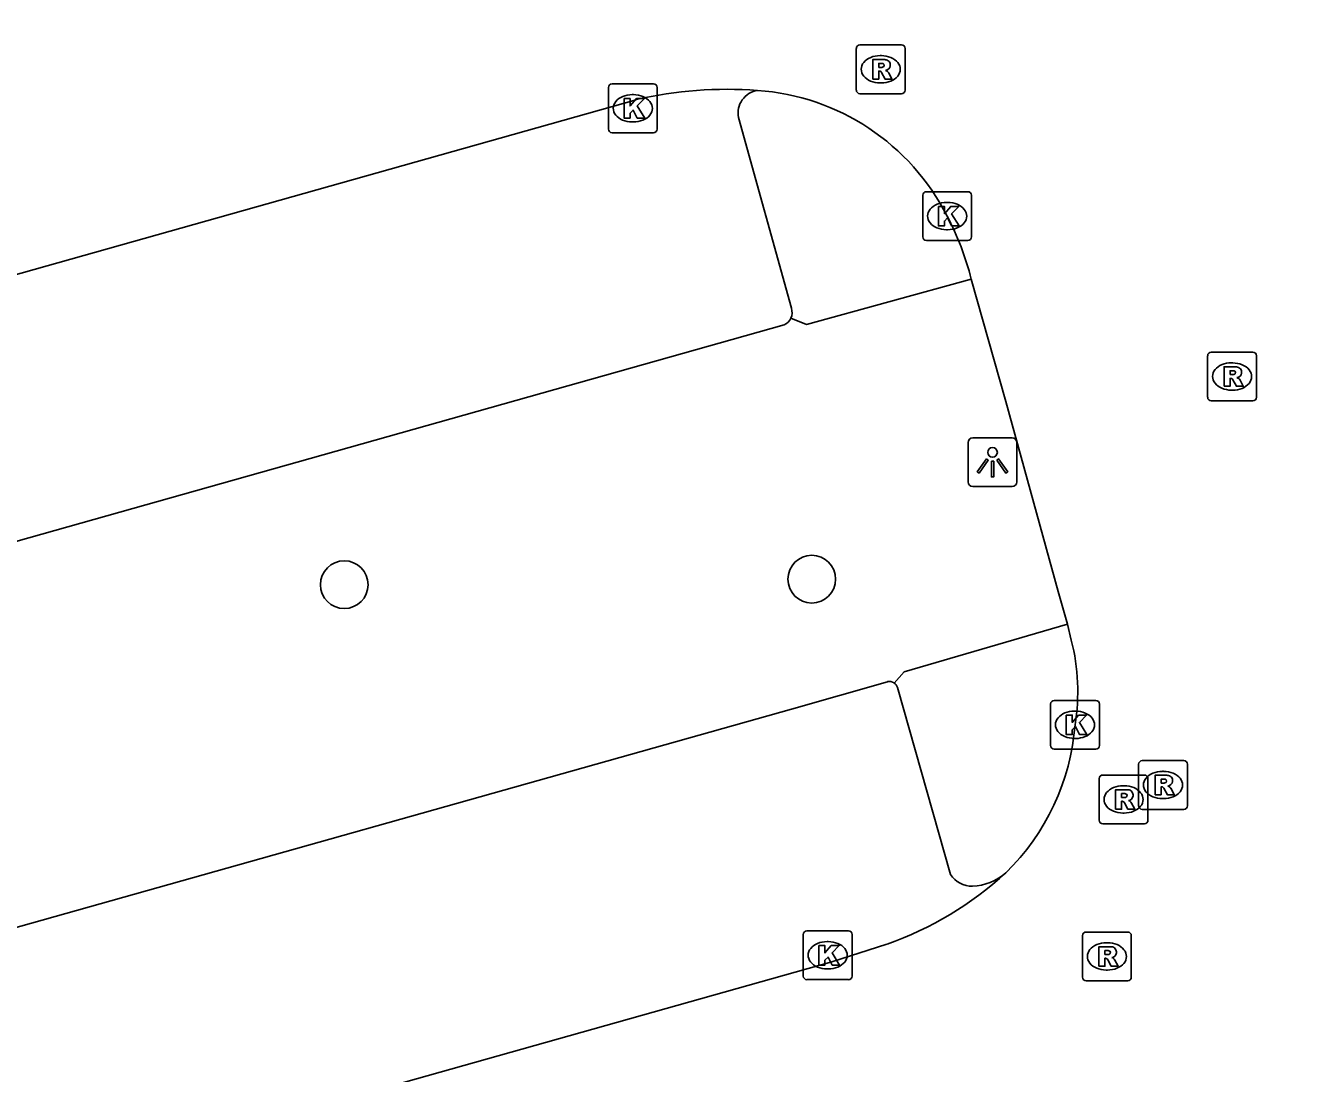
# Model space of a CAD drawing. Extents: x 159689 to 160786, y 387323 to 388339.
# Drawn here: x 159942.19 to 159968.51, y 388130.4 to 388151.88 of the extents above; entities that cross this region are included whole.
import ezdxf

# ---------------------------------------------------------------- set-up
doc = ezdxf.new("R2010")
doc.units = 0
for name, color, linetype in [('IMGEO_Boom', 7, 'Continuous'), ('IMGEO_Kolk', 7, 'Continuous'), ('IMGEO_Lichtpunt', 7, 'Continuous'), ('IMGEO_Parkeervlak_open', 7, 'Continuous'), ('IMGEO_Rijbaan_lokaal_gesloten', 7, 'Continuous'), ('IMGEO_Rioolput', 7, 'Continuous'), ('IMGEO_Verkeerseiland_open', 7, 'Continuous')]:
    doc.layers.add(name, color=color, linetype=linetype)

msp = doc.modelspace()

# ---------------------------------------------------------------- linework, layer by layer
at = {"layer": 'IMGEO_Boom'}
for centre in [(159948.723, 388140.415), (159958.311, 388140.528)]:
    msp.add_circle(centre, 0.489, dxfattribs=at)
at = {"layer": 'IMGEO_Kolk'}
for p, q in [((159954.139, 388149.756), (159954.139, 388150.608)), ((159954.214, 388150.682), (159955.066, 388150.682)), ((159955.14, 388150.608), (159955.14, 388149.756)), ((159954.627, 388150.462), (159954.652, 388150.462)), ((159954.65, 388149.902), (159954.625, 388149.902)), ((159955.066, 388149.682), (159954.214, 388149.682)), ((159960.66, 388148.472), (159961.512, 388148.472)), ((159960.585, 388147.546), (159960.585, 388148.398)), ((159961.073, 388148.252), (159961.098, 388148.252)), ((159961.586, 388148.398), (159961.586, 388147.546)), ((159961.096, 388147.692), (159961.071, 388147.692)), ((159961.512, 388147.472), (159960.66, 388147.472)), ((159963.208, 388137.116), (159963.208, 388137.968)), ((159963.283, 388138.042), (159964.135, 388138.042)), ((159964.209, 388137.968), (159964.209, 388137.116)), ((159963.696, 388137.822), (159963.721, 388137.822)), ((159963.719, 388137.262), (159963.694, 388137.262)), ((159964.135, 388137.042), (159963.283, 388137.042)), ((159958.136, 388132.391), (159958.136, 388133.243)), ((159958.211, 388133.317), (159959.063, 388133.317)), ((159959.137, 388133.243), (159959.137, 388132.391)), ((159958.624, 388133.097), (159958.649, 388133.097)), ((159958.647, 388132.537), (159958.622, 388132.537)), ((159959.063, 388132.317), (159958.211, 388132.317))]:
    msp.add_line(p, q, dxfattribs=at)
for points in [[(159954.139, 388149.756), (159954.139, 388150.608)], [(159954.214, 388150.682), (159955.066, 388150.682)], [(159955.14, 388150.608), (159955.14, 388149.756)], [(159954.46, 388150.382), (159954.583, 388150.382), (159954.583, 388150.231), (159954.713, 388150.382), (159954.877, 388150.382), (159954.731, 388150.231), (159954.884, 388149.982), (159954.732, 388149.982), (159954.647, 388150.146), (159954.583, 388150.079), (159954.583, 388149.982), (159954.46, 388149.982), (159954.46, 388150.382)], [(159955.066, 388149.682), (159954.214, 388149.682)], [(159960.66, 388148.472), (159961.512, 388148.472)], [(159960.585, 388147.546), (159960.585, 388148.398)], [(159961.586, 388148.398), (159961.586, 388147.546)], [(159960.906, 388148.172), (159961.029, 388148.172), (159961.029, 388148.021), (159961.159, 388148.172), (159961.323, 388148.172), (159961.177, 388148.021), (159961.33, 388147.772), (159961.178, 388147.772), (159961.093, 388147.936), (159961.029, 388147.869), (159961.029, 388147.772), (159960.906, 388147.772), (159960.906, 388148.172)], [(159961.512, 388147.472), (159960.66, 388147.472)], [(159963.208, 388137.116), (159963.208, 388137.968)], [(159963.283, 388138.042), (159964.135, 388138.042)], [(159964.209, 388137.968), (159964.209, 388137.116)], [(159963.529, 388137.742), (159963.652, 388137.742), (159963.652, 388137.591), (159963.782, 388137.742), (159963.946, 388137.742), (159963.8, 388137.591), (159963.953, 388137.342), (159963.801, 388137.342), (159963.716, 388137.506), (159963.652, 388137.439), (159963.652, 388137.342), (159963.529, 388137.342), (159963.529, 388137.742)], [(159964.135, 388137.042), (159963.283, 388137.042)], [(159958.136, 388132.391), (159958.136, 388133.243)], [(159958.211, 388133.317), (159959.063, 388133.317)], [(159959.137, 388133.243), (159959.137, 388132.391)], [(159958.457, 388133.017), (159958.58, 388133.017), (159958.58, 388132.866), (159958.71, 388133.017), (159958.874, 388133.017), (159958.728, 388132.866), (159958.881, 388132.617), (159958.729, 388132.617), (159958.644, 388132.781), (159958.58, 388132.714), (159958.58, 388132.617), (159958.457, 388132.617), (159958.457, 388133.017)], [(159959.063, 388132.317), (159958.211, 388132.317)]]:
    msp.add_lwpolyline(points, dxfattribs=at)
for centre, start, end in [((159954.216, 388150.606), 91.552, 178.448), ((159954.216, 388150.606), 91.552, 178.448), ((159955.064, 388150.606), 1.552, 88.448), ((159955.064, 388150.606), 1.552, 88.448), ((159954.216, 388149.758), 181.552, 268.448), ((159954.216, 388149.758), 181.552, 268.448), ((159955.064, 388149.758), 271.552, 358.448), ((159955.064, 388149.758), 271.552, 358.448), ((159960.662, 388148.396), 91.552, 178.448), ((159960.662, 388148.396), 91.552, 178.448), ((159961.51, 388148.396), 1.552, 88.448), ((159961.51, 388148.396), 1.552, 88.448), ((159960.662, 388147.548), 181.552, 268.448), ((159960.662, 388147.548), 181.552, 268.448), ((159961.51, 388147.548), 271.552, 358.448), ((159961.51, 388147.548), 271.552, 358.448), ((159963.285, 388137.966), 91.552, 178.448), ((159963.285, 388137.966), 91.552, 178.448), ((159964.133, 388137.966), 1.552, 88.448), ((159964.133, 388137.966), 1.552, 88.448), ((159963.285, 388137.118), 181.552, 268.448), ((159963.285, 388137.118), 181.552, 268.448), ((159964.133, 388137.118), 271.552, 358.448), ((159964.133, 388137.118), 271.552, 358.448), ((159958.213, 388133.241), 91.552, 178.448), ((159958.213, 388133.241), 91.552, 178.448), ((159959.061, 388133.241), 1.552, 88.448), ((159959.061, 388133.241), 1.552, 88.448), ((159958.213, 388132.393), 181.552, 268.448), ((159958.213, 388132.393), 181.552, 268.448), ((159959.061, 388132.393), 271.552, 358.448), ((159959.061, 388132.393), 271.552, 358.448)]:
    msp.add_arc(centre, 0.0765, start, end, dxfattribs=at)
for centre, major_axis, ratio, start_param, end_param in [((159954.626, 388150.182), (-0.387, 0.002), 0.722429, 4.712389, 7.853982), ((159954.651, 388150.182), (-0.39, 0.002), 0.717154, 1.570796, 4.712389), ((159961.072, 388147.972), (-0.387, 0.002), 0.722429, 4.712389, 7.853982), ((159961.097, 388147.972), (-0.39, 0.002), 0.717154, 1.570796, 4.712389), ((159963.695, 388137.542), (-0.387, 0.002), 0.722429, 4.712389, 7.853982), ((159963.72, 388137.542), (-0.39, 0.002), 0.717154, 1.570796, 4.712389), ((159958.623, 388132.817), (-0.387, 0.002), 0.722429, 4.712389, 7.853982), ((159958.648, 388132.817), (-0.39, 0.002), 0.717154, 1.570796, 4.712389)]:
    msp.add_ellipse(centre, major_axis=major_axis, ratio=ratio, start_param=start_param, end_param=end_param, dxfattribs=at)
at = {"layer": 'IMGEO_Lichtpunt'}
for p, q in [((159961.518, 388143.329), (159961.518, 388142.522)), ((159961.518, 388143.329), (159961.518, 388142.522)), ((159962.42, 388143.424), (159961.612, 388143.424)), ((159962.42, 388143.424), (159961.612, 388143.424)), ((159962.514, 388142.522), (159962.514, 388143.329)), ((159962.514, 388142.522), (159962.514, 388143.329)), ((159961.612, 388142.428), (159962.42, 388142.428)), ((159961.612, 388142.428), (159962.42, 388142.428))]:
    msp.add_line(p, q, dxfattribs=at)
for points in [[(159961.892, 388142.993), (159961.931, 388142.965), (159961.743, 388142.703), (159961.705, 388142.73), (159961.892, 388142.993)], [(159961.994, 388142.945), (159962.041, 388142.945), (159962.041, 388142.623), (159961.994, 388142.623), (159961.994, 388142.945)], [(159962.104, 388142.965), (159962.142, 388142.992), (159962.329, 388142.73), (159962.29, 388142.702), (159962.104, 388142.965)]]:
    msp.add_lwpolyline(points, dxfattribs=at)
msp.add_circle((159962.017, 388143.127), 0.0994, dxfattribs=at)
for centre, start, end in [((159961.612, 388143.329), 90, 180), ((159961.612, 388143.329), 90, 180), ((159962.42, 388143.329), 0, 90), ((159962.42, 388143.329), 0, 90), ((159961.612, 388142.522), 180, 270), ((159961.612, 388142.522), 180, 270), ((159962.42, 388142.522), 270, 0), ((159962.42, 388142.522), 270, 360)]:
    msp.add_arc(centre, 0.0946, start, end, dxfattribs=at)
at = {"layer": 'IMGEO_Parkeervlak_open'}
for points in [[(159956.805, 388149.993), (159957.892, 388146.084)], [(159957.747, 388145.745), (159888.506, 388126.227)], [(159890.571, 388118.912), (159957.895, 388137.862), (159959.866, 388138.426)], [(159960.067, 388138.31), (159961.155, 388134.471)]]:
    msp.add_lwpolyline(points, dxfattribs=at)
for centre, radius, start, end in [((159957.274, 388150.079), 0.476, 99.1384, 190.3537), ((159957.638, 388145.989), 0.267, 294.017, 335.983), ((159957.637, 388145.994), 0.27, 335.0051, 19.3821), ((159959.9, 388138.255), 0.175, 55.6508, 101.3981), ((159959.897, 388138.25), 0.181, 19.3184, 55.4445), ((159961.62, 388134.799), 0.569, 215.1811, 268.4758), ((159961.551, 388135.352), 1.123, 272.7538, 311.2229)]:
    msp.add_arc(centre, radius, start, end, dxfattribs=at)
at = {"layer": 'IMGEO_Rijbaan_lokaal_gesloten'}
for points in [[(159888.947, 388131.828), (159954.712, 388150.359)], [(159963.555, 388139.607), (159963.361, 388140.274), (159962.287, 388144.172), (159961.58, 388146.68)], [(159963.555, 388139.607), (159963.633, 388139.274)], [(159959.853, 388133.046), (159958.725, 388132.684), (159893.564, 388114.331)]]:
    msp.add_lwpolyline(points, dxfattribs=at)
for centre, radius, start, end in [((159974.637, 388160.834), 10.318, 230.7114, 280.632), ((159956.587, 388142.185), 8.387, 85.8223, 102.9187), ((159956.87, 388145.833), 4.727, 26.8998, 86.0266), ((159955.877, 388145.24), 5.882, 14.172, 27.677), ((159959.562, 388138.228), 4.203, 350.6101, 14.415), ((159958.947, 388137.918), 4.777, 314.4306, 355.484), ((159957.495, 388139.746), 7.103, 289.3913, 312.474)]:
    msp.add_arc(centre, radius, start, end, dxfattribs=at)
at = {"layer": 'IMGEO_Rioolput'}
for p, q in [((159959.224, 388150.556), (159959.224, 388151.408)), ((159959.299, 388151.482), (159960.151, 388151.482)), ((159960.225, 388151.408), (159960.225, 388150.556)), ((159959.712, 388151.262), (159959.737, 388151.262)), ((159959.735, 388150.702), (159959.71, 388150.702)), ((159960.151, 388150.482), (159959.299, 388150.482)), ((159966.429, 388144.257), (159966.429, 388145.109)), ((159966.504, 388145.183), (159967.356, 388145.183)), ((159967.43, 388145.109), (159967.43, 388144.257)), ((159966.917, 388144.963), (159966.942, 388144.963)), ((159966.94, 388144.403), (159966.915, 388144.403)), ((159967.356, 388144.183), (159966.504, 388144.183)), ((159965.013, 388135.882), (159965.013, 388136.734)), ((159965.088, 388136.808), (159965.94, 388136.808)), ((159966.014, 388136.734), (159966.014, 388135.882)), ((159964.204, 388135.586), (159964.204, 388136.438)), ((159964.279, 388136.512), (159965.131, 388136.512)), ((159965.205, 388136.438), (159965.205, 388135.586)), ((159965.501, 388136.588), (159965.526, 388136.588)), ((159964.692, 388136.292), (159964.717, 388136.292)), ((159965.524, 388136.028), (159965.499, 388136.028)), ((159964.715, 388135.732), (159964.69, 388135.732)), ((159965.94, 388135.808), (159965.088, 388135.808)), ((159965.131, 388135.512), (159964.279, 388135.512)), ((159963.862, 388132.367), (159963.862, 388133.219)), ((159963.937, 388133.293), (159964.789, 388133.293)), ((159964.863, 388133.219), (159964.863, 388132.367)), ((159964.35, 388133.073), (159964.375, 388133.073)), ((159964.373, 388132.513), (159964.348, 388132.513)), ((159964.789, 388132.293), (159963.937, 388132.293))]:
    msp.add_line(p, q, dxfattribs=at)
for points in [[(159959.224, 388150.556), (159959.224, 388151.408)], [(159959.299, 388151.482), (159960.151, 388151.482)], [(159960.225, 388151.408), (159960.225, 388150.556)], [(159959.813, 388151.18), (159959.561, 388151.182), (159959.561, 388150.782)], [(159959.739, 388151.101), (159959.685, 388151.101), (159959.685, 388151.02)], [(159959.561, 388150.782), (159959.685, 388150.782), (159959.685, 388150.944), (159959.696, 388150.944)], [(159959.685, 388151.02), (159959.737, 388151.02)], [(159959.743, 388150.915), (159959.814, 388150.782), (159959.954, 388150.782), (159959.889, 388150.908)], [(159960.151, 388150.482), (159959.299, 388150.482)], [(159966.429, 388144.257), (159966.429, 388145.109)], [(159966.504, 388145.183), (159967.356, 388145.183)], [(159967.43, 388145.109), (159967.43, 388144.257)], [(159967.018, 388144.881), (159966.766, 388144.883), (159966.766, 388144.483)], [(159966.944, 388144.802), (159966.89, 388144.802), (159966.89, 388144.721)], [(159966.766, 388144.483), (159966.89, 388144.483), (159966.89, 388144.645), (159966.901, 388144.645)], [(159966.89, 388144.721), (159966.942, 388144.721)], [(159966.948, 388144.616), (159967.019, 388144.483), (159967.159, 388144.483), (159967.094, 388144.609)], [(159967.356, 388144.183), (159966.504, 388144.183)], [(159965.013, 388135.882), (159965.013, 388136.734)], [(159965.088, 388136.808), (159965.94, 388136.808)], [(159966.014, 388136.734), (159966.014, 388135.882)], [(159964.204, 388135.586), (159964.204, 388136.438)], [(159964.279, 388136.512), (159965.131, 388136.512)], [(159965.205, 388136.438), (159965.205, 388135.586)], [(159965.602, 388136.506), (159965.35, 388136.508), (159965.35, 388136.108)], [(159965.528, 388136.427), (159965.474, 388136.427), (159965.474, 388136.346)], [(159964.793, 388136.21), (159964.541, 388136.212), (159964.541, 388135.812)], [(159964.719, 388136.131), (159964.665, 388136.131), (159964.665, 388136.05)], [(159965.35, 388136.108), (159965.474, 388136.108), (159965.474, 388136.27), (159965.485, 388136.27)], [(159965.474, 388136.346), (159965.526, 388136.346)], [(159965.532, 388136.241), (159965.603, 388136.108), (159965.743, 388136.108), (159965.678, 388136.234)], [(159964.541, 388135.812), (159964.665, 388135.812), (159964.665, 388135.974), (159964.676, 388135.974)], [(159964.665, 388136.05), (159964.717, 388136.05)], [(159964.723, 388135.945), (159964.794, 388135.812), (159964.934, 388135.812), (159964.869, 388135.938)], [(159965.94, 388135.808), (159965.088, 388135.808)], [(159965.131, 388135.512), (159964.279, 388135.512)], [(159963.862, 388132.367), (159963.862, 388133.219)], [(159963.937, 388133.293), (159964.789, 388133.293)], [(159964.863, 388133.219), (159964.863, 388132.367)], [(159964.451, 388132.991), (159964.199, 388132.993), (159964.199, 388132.593)], [(159964.199, 388132.593), (159964.323, 388132.593), (159964.323, 388132.755), (159964.334, 388132.755)], [(159964.377, 388132.912), (159964.323, 388132.912), (159964.323, 388132.831)], [(159964.323, 388132.831), (159964.375, 388132.831)], [(159964.381, 388132.726), (159964.452, 388132.593), (159964.592, 388132.593), (159964.527, 388132.719)], [(159964.789, 388132.293), (159963.937, 388132.293)]]:
    msp.add_lwpolyline(points, dxfattribs=at)
for centre, radius, start, end in [((159959.301, 388151.406), 0.0765, 91.552, 178.448), ((159959.301, 388151.406), 0.0765, 91.552, 178.448), ((159960.149, 388151.406), 0.0765, 1.552, 88.448), ((159960.149, 388151.406), 0.0765, 1.552, 88.448), ((159959.745, 388151.005), 0.0964, 77.0061, 93.1865), ((159959.759, 388151.062), 0.0378, 276.6634, 79.6772), ((159959.812, 388151.07), 0.109, 350.3612, 89.416), ((159959.695, 388150.891), 0.0533, 26.0293, 88.6989), ((159959.721, 388151.209), 0.19, 274.7715, 282.9687), ((159959.81, 388151.07), 0.112, 277.5842, 350.9817), ((159959.794, 388150.855), 0.108, 29.5134, 73.7905), ((159959.301, 388150.558), 0.0765, 181.552, 268.448), ((159959.301, 388150.558), 0.0765, 181.552, 268.448), ((159960.149, 388150.558), 0.0765, 271.552, 358.448), ((159960.149, 388150.558), 0.0765, 271.552, 358.448), ((159966.506, 388145.107), 0.0765, 91.552, 178.448), ((159966.506, 388145.107), 0.0765, 91.552, 178.448), ((159967.354, 388145.107), 0.0765, 1.552, 88.448), ((159967.354, 388145.107), 0.0765, 1.552, 88.448), ((159966.95, 388144.706), 0.0964, 77.0061, 93.1865), ((159966.964, 388144.763), 0.0378, 276.6634, 79.6772), ((159967.017, 388144.771), 0.109, 350.3612, 89.416), ((159966.9, 388144.592), 0.0533, 26.0293, 88.6989), ((159966.926, 388144.91), 0.19, 274.7715, 282.9687), ((159967.015, 388144.771), 0.112, 277.5842, 350.9817), ((159966.999, 388144.556), 0.108, 29.5134, 73.7905), ((159966.506, 388144.259), 0.0765, 181.552, 268.448), ((159966.506, 388144.259), 0.0765, 181.552, 268.448), ((159967.354, 388144.259), 0.0765, 271.552, 358.448), ((159967.354, 388144.259), 0.0765, 271.552, 358.448), ((159965.09, 388136.732), 0.0765, 91.552, 178.448), ((159965.09, 388136.732), 0.0765, 91.552, 178.448), ((159965.938, 388136.732), 0.0765, 1.552, 88.448), ((159965.938, 388136.732), 0.0765, 1.552, 88.448), ((159964.281, 388136.436), 0.0765, 91.552, 178.448), ((159964.281, 388136.436), 0.0765, 91.552, 178.448), ((159965.129, 388136.436), 0.0765, 1.552, 88.448), ((159965.129, 388136.436), 0.0765, 1.552, 88.448), ((159965.534, 388136.331), 0.0964, 77.0061, 93.1865), ((159965.548, 388136.388), 0.0378, 276.6634, 79.6772), ((159965.601, 388136.396), 0.109, 350.3612, 89.416), ((159965.599, 388136.396), 0.112, 277.5842, 350.9817), ((159964.725, 388136.035), 0.0964, 77.0061, 93.1865), ((159964.739, 388136.092), 0.0378, 276.6634, 79.6772), ((159964.792, 388136.1), 0.109, 350.3612, 89.416), ((159965.484, 388136.217), 0.0533, 26.0293, 88.6989), ((159965.51, 388136.535), 0.19, 274.7715, 282.9687), ((159965.583, 388136.181), 0.108, 29.5134, 73.7905), ((159964.675, 388135.921), 0.0533, 26.0293, 88.6989), ((159964.701, 388136.239), 0.19, 274.7715, 282.9687), ((159964.79, 388136.1), 0.112, 277.5842, 350.9817), ((159964.774, 388135.885), 0.108, 29.5134, 73.7905), ((159965.09, 388135.884), 0.0765, 181.552, 268.448), ((159965.09, 388135.884), 0.0765, 181.552, 268.448), ((159965.938, 388135.884), 0.0765, 271.552, 358.448), ((159965.938, 388135.884), 0.0765, 271.552, 358.448), ((159964.281, 388135.588), 0.0765, 181.552, 268.448), ((159964.281, 388135.588), 0.0765, 181.552, 268.448), ((159965.129, 388135.588), 0.0765, 271.552, 358.448), ((159965.129, 388135.588), 0.0765, 271.552, 358.448), ((159963.939, 388133.217), 0.0765, 91.552, 178.448), ((159963.939, 388133.217), 0.0765, 91.552, 178.448), ((159964.787, 388133.217), 0.0765, 1.552, 88.448), ((159964.787, 388133.217), 0.0765, 1.552, 88.448), ((159964.45, 388132.881), 0.109, 350.3612, 89.416), ((159964.333, 388132.702), 0.0533, 26.0293, 88.6989), ((159964.359, 388133.02), 0.19, 274.7715, 282.9687), ((159964.383, 388132.816), 0.0964, 77.0061, 93.1865), ((159964.397, 388132.873), 0.0378, 276.6634, 79.6772), ((159964.448, 388132.881), 0.112, 277.5842, 350.9817), ((159964.432, 388132.666), 0.108, 29.5134, 73.7905), ((159963.939, 388132.369), 0.0765, 181.552, 268.448), ((159963.939, 388132.369), 0.0765, 181.552, 268.448), ((159964.787, 388132.369), 0.0765, 271.552, 358.448), ((159964.787, 388132.369), 0.0765, 271.552, 358.448)]:
    msp.add_arc(centre, radius, start, end, dxfattribs=at)
for centre, major_axis, ratio, start_param, end_param in [((159959.711, 388150.982), (-0.387, 0.002), 0.722429, 4.712389, 7.853982), ((159959.736, 388150.982), (-0.39, 0.002), 0.717154, 1.570796, 4.712389), ((159966.916, 388144.683), (-0.387, 0.002), 0.722429, 4.712389, 7.853982), ((159966.941, 388144.683), (-0.39, 0.002), 0.717154, 1.570796, 4.712389), ((159965.5, 388136.308), (-0.387, 0.002), 0.722429, 4.712389, 7.853982), ((159965.525, 388136.308), (-0.39, 0.002), 0.717154, 1.570796, 4.712389), ((159964.691, 388136.012), (-0.387, 0.002), 0.722429, 4.712389, 7.853982), ((159964.716, 388136.012), (-0.39, 0.002), 0.717154, 1.570796, 4.712389), ((159964.349, 388132.793), (-0.387, 0.002), 0.722429, 4.712389, 7.853982), ((159964.374, 388132.793), (-0.39, 0.002), 0.717154, 1.570796, 4.712389)]:
    msp.add_ellipse(centre, major_axis=major_axis, ratio=ratio, start_param=start_param, end_param=end_param, dxfattribs=at)
at = {"layer": 'IMGEO_Verkeerseiland_open'}
for points in [[(159961.58, 388146.68), (159958.201, 388145.752), (159957.882, 388145.88)], [(159959.999, 388138.399), (159960.203, 388138.625), (159963.555, 388139.607)]]:
    msp.add_lwpolyline(points, dxfattribs=at)

doc.saveas('drawing.dxf')
